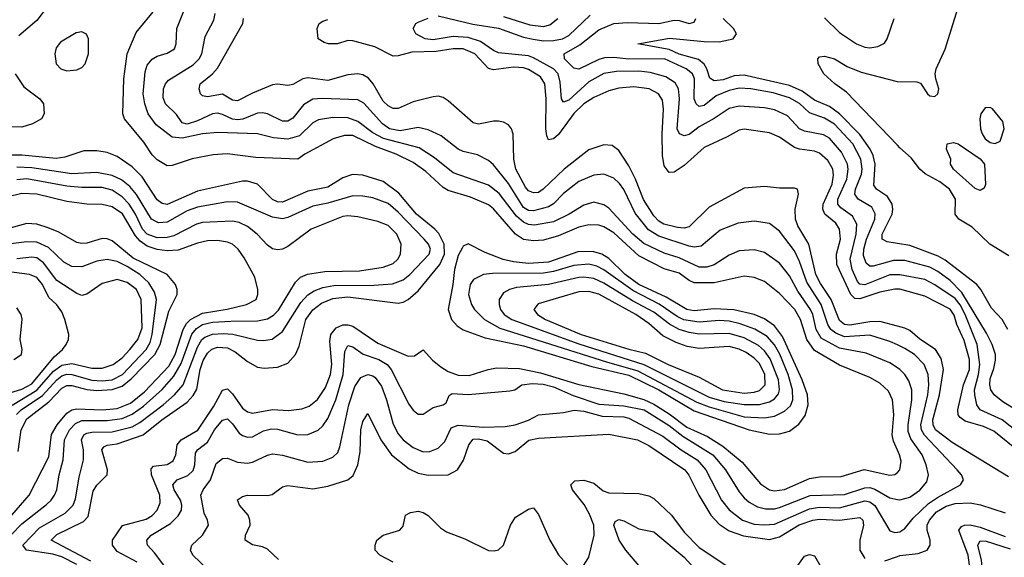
# Model space of a CAD drawing. Header units: inches. Extents: x 884549 to 1028252, y 526810 to 653624.
# Tile 627 of 656: x 976502 to 980426, y 561381 to 563526. Entities that reach past the tile are written whole.
import ezdxf

# ---------------------------------------------------------------- set-up
doc = ezdxf.new("R2010")
doc.units = ezdxf.units.IN
doc.header["$MEASUREMENT"] = 0
doc.layers.add('A9576', color=7, linetype='Continuous')
doc.layers.add('A9586', color=7, linetype='Continuous')

msp = doc.modelspace()

# ---------------------------------------------------------------- linework, layer by layer
at = {"layer": 'A9576', "color": 5}
for points, elevation in [([(976452.7, 563990), (976570, 563983.9), (976750, 563935.9), (976768.2, 563928.2), (976803.1, 563903.1), (976821.3, 563881.3), (976834.5, 563854.5), (976842, 563810), (976836.1, 563770), (976814.9, 563725.1), (976789.7, 563690.3), (976771, 563670), (976743.5, 563650), (976670, 563622), (976636.9, 563603.1), (976616.3, 563583.7), (976570, 563523), (976498.5, 563461.5)], 2380), ([(980000, 561809), (979984.2, 561844.2), (979979.4, 561870), (979986.1, 561950), (979980.8, 562010), (979964.6, 562044.6), (979930, 562076.7), (979890, 562098.5), (979770, 562147.4), (979670, 562205.7), (979638.7, 562250), (979613.4, 562330), (979590.9, 562370), (979530, 562433.9), (979470, 562480.9), (979430, 562497.5), (979390, 562502.2), (979270, 562475.8), (979190, 562476.2), (979170, 562485.3), (979130, 562514.9), (979070, 562532.7), (978970, 562584.1), (978870, 562676.3), (978830, 562699.9), (978810, 562706.7), (978770, 562708), (978730, 562698.5), (978650, 562663.8), (978590, 562646.5), (978550, 562643.2), (978510, 562649.6), (978478, 562670), (978390, 562770.9), (978370, 562787.3), (978298.3, 562818.3), (978210, 562844.5), (978190, 562856.4), (978120.5, 562920.5), (978070, 562956.6), (978003, 562990), (977919.8, 563019.8), (977830, 563064), (977796.2, 563063.8), (977752, 563050), (977638, 562990), (977610, 562968.9), (977443.5, 562976.5), (977328.8, 562991.2), (977273.5, 562986.5), (977189.1, 562970.9), (977110, 562944.7), (977090, 562942.9), (977050, 562966.5), (977030, 562986.5), (976997.3, 563037.3), (976919.2, 563130), (976912.7, 563150), (976917.3, 563290), (976930.4, 563389.6), (976965.9, 563474.1), (977046.8, 563573.2)], 2380), ([(980000, 562137.6), (979970, 562157.5), (979875.9, 562195.9), (979770, 562215.3), (979695.8, 562255.8), (979676, 562290), (979662.9, 562350), (979654.3, 562370), (979603, 562443), (979570, 562504.7), (979530, 562555.3), (979470, 562596.7), (979430, 562608.1), (979370, 562603.8), (979330, 562586.5), (979270, 562547.4), (979241.2, 562538.8), (979210, 562539.1), (979130, 562575.6), (979070, 562595.2), (978990, 562633.2), (978945.6, 562670), (978850, 562773.4), (978830, 562787.9), (978790, 562798.3), (978750, 562785.8), (978691.7, 562750), (978630, 562720.1), (978554.1, 562705.9), (978530, 562708.9), (978510, 562718.8), (978482.6, 562742.6), (978412.6, 562832.6), (978370, 562866.2), (978230, 562914.8), (978155.2, 562975.2), (978094.1, 563014.1), (977952.5, 563052.5), (977910, 563074.7), (977850, 563120.3), (977810, 563134.4), (977750, 563136.3), (977693.2, 563126.8), (977670, 563114.6), (977616.9, 563063.1), (977570.4, 563049.6), (977514.1, 563054.1), (977450, 563070.7), (977290, 563076.1), (977230, 563070.6), (977150, 563052.9), (977110, 563056.9), (977046, 563106), (977014.2, 563150), (977000.5, 563190), (976994.2, 563230), (977001.9, 563318.1), (977010, 563344.2), (977030, 563368.7), (977050, 563380.4), (977090, 563391.8), (977119.3, 563410), (977125, 563430), (977127.9, 563490), (977160.2, 563570)], 2360), ([(980000, 562228.3), (979970, 562242.7), (979890, 562267.1), (979790, 562261.3), (979754.9, 562274.9), (979735.1, 562290), (979722.6, 562310), (979697, 562390), (979638.9, 562478.9), (979610, 562561), (979590, 562603.6), (979530, 562681.7), (979490, 562713), (979430, 562722.7), (979366, 562714), (979294.1, 562685.9), (979217.6, 562622.4), (979190, 562618.5), (979170, 562622.8), (979050, 562663), (979008.1, 562688.1), (978954.4, 562754.4), (978910, 562848.2), (978893, 562873), (978870, 562894), (978830, 562909.4), (978790, 562906.2), (978730, 562879.9), (978670, 562832.7), (978630, 562790.8), (978610, 562779.1), (978550, 562763.7), (978530, 562764.8), (978510, 562776.7), (978450, 562871.8), (978390, 562946.9), (978370, 562964.2), (978327, 562987), (978270, 562999.8), (978250, 563009.1), (978182.1, 563062.1), (978130, 563087.1), (978090, 563095.8), (978017.9, 563082.1), (977976.5, 563090), (977948.3, 563110), (977873.5, 563193.5), (977850, 563206.3), (977707.9, 563212.1), (977670, 563208.2), (977633.5, 563186.5), (977590, 563133.5), (977570, 563121.5), (977550, 563121.2), (977490, 563149.9), (977470, 563154), (977450, 563153.2), (977390.8, 563129.2), (977370, 563126.2), (977350, 563129.4), (977310, 563148.1), (977290, 563152.4), (977270, 563149.9), (977210, 563122.3), (977169.3, 563109.3), (977150, 563114.6), (977127, 563147), (977083.4, 563190), (977074.1, 563214.1), (977075.3, 563250), (977082.8, 563270), (977094.9, 563285.1), (977193.7, 563346.3), (977217.3, 563370), (977228.3, 563390), (977241.4, 563458.6), (977275.9, 563524.1), (977281.6, 563550)], 2340), ([(980000, 562303.6), (979930, 562322.5), (979890, 562320.8), (979810, 562306.8), (979790, 562310.6), (979770, 562326), (979735.8, 562410), (979693.1, 562473.1), (979674.7, 562510), (979647, 562630), (979603.7, 562703.7), (979593.6, 562730), (979593.4, 562770), (979606.4, 562830), (979602, 562850), (979590, 562854.2), (979530, 562853.5), (979470, 562860.9), (979390, 562853.4), (979250, 562778.1), (979170, 562699.9), (979150, 562694.3), (979123.3, 562696.7), (979068.7, 562710), (979050, 562722.1), (979030, 562743.9), (978988.4, 562808.4), (978956.5, 562890), (978930, 562943), (978890, 563004.7), (978863.6, 563023.6), (978830, 563027.3), (978770, 563006.1), (978671.7, 562930), (978588.9, 562850), (978570, 562836.6), (978550, 562834.6), (978530, 562843.1), (978518, 562858), (978479.6, 562930), (978471, 562970), (978468.9, 563068.9), (978462.3, 563090), (978450, 563106.2), (978430, 563117.5), (978410, 563121.7), (978390, 563121.7), (978330, 563109.2), (978310, 563114.7), (978210, 563202.2), (978190, 563214.9), (978170, 563220.6), (978150, 563218.7), (978070, 563197.8), (978010, 563171.5), (977990, 563172.2), (977970, 563182.5), (977950, 563200.8), (977910.2, 563270.2), (977892.5, 563292.5), (977870, 563306.1), (977850, 563309.2), (977810, 563306.1), (977730, 563283.8), (977650, 563293.9), (977630, 563290.5), (977590, 563267.7), (977570, 563263.7), (977530, 563268.6), (977510, 563266.2), (977430, 563233.2), (977370, 563201.5), (977350, 563205.3), (977310, 563228.5), (977250, 563218), (977230, 563222), (977222.6, 563230), (977216.8, 563250), (977221, 563270), (977269.9, 563310.1), (977290, 563333), (977391.7, 563510), (977394.5, 563530)], 2320), ([(980000, 562451.3), (979990, 562451.4), (979930, 562439.3), (979850, 562412.3), (979830, 562414.2), (979814.2, 562430), (979758.2, 562550), (979757.8, 562590), (979773.9, 562650), (979769.9, 562690), (979754.7, 562714.7), (979711.6, 562750), (979702.5, 562770), (979704, 562790), (979739.8, 562870), (979745.7, 562905.7), (979742.5, 562930), (979723.6, 562963.6), (979690, 562993.7), (979670, 563001.7), (979610, 563008.8), (979590, 563015.4), (979530, 563056.6), (979490, 563074.7), (979390, 563089.8), (979370, 563085.4), (979321.9, 563058.1), (979230, 563015.9), (979150, 562944.7), (979110, 562918), (979090, 562915.7), (979070, 562943.5), (979063.9, 562983.9), (979062.6, 563070), (979068.5, 563168.5), (979064.4, 563204.4), (979048.2, 563230), (979011, 563250), (978950, 563257.7), (978890, 563252.6), (978850, 563242.1), (978790, 563216.1), (978750, 563190), (978710, 563151.4), (978650, 563068.3), (978630, 563051), (978610, 563047), (978602.4, 563062.4), (978599, 563090), (978600.7, 563210), (978595.1, 563270), (978577.8, 563297.8), (978530, 563327.5), (978510, 563334), (978470, 563336.8), (978390, 563326.2), (978370.6, 563330.6), (978316, 563390), (978270, 563409.3), (978230, 563409.6), (978161.7, 563398.3), (978064.4, 563395.6), (978010, 563381), (977990, 563380.4), (977917.9, 563417.9), (977830, 563442), (977810, 563443.2), (977769.1, 563429.1), (977733.2, 563430), (977715.1, 563435.1), (977692.2, 563450), (977687.4, 563490), (977696, 563510), (977710, 563519.3), (977730, 563526.2)], 2280), ([(980000, 562507.7), (979970, 562507.8), (979870, 562468.4), (979850, 562470.8), (979841.2, 562481.2), (979819.7, 562530), (979811.7, 562570), (979836, 562670), (979837.9, 562710), (979821.7, 562741.7), (979775.2, 562775.2), (979762.3, 562790), (979762.9, 562810), (979798.3, 562890), (979804.1, 562930), (979800.8, 562950), (979777.8, 562997.8), (979730, 563052.9), (979706.3, 563066.3), (979630, 563081.1), (979610.7, 563090), (979561.7, 563141.7), (979510, 563166.7), (979470, 563174), (979370, 563180.8), (979330, 563171.8), (979270, 563131.1), (979210, 563098.2), (979170, 563067.4), (979150, 563062.3), (979131.1, 563071.1), (979122.3, 563090), (979132.2, 563210), (979128.2, 563250), (979114, 563274), (979077.8, 563297.8), (979014.8, 563314.8), (978970, 563320.3), (978881.1, 563318.9), (978830, 563310.7), (978770, 563278), (978690, 563204.6), (978670, 563196.3), (978660.9, 563210), (978656.5, 563276.5), (978647.6, 563310), (978629.5, 563330), (978550, 563373.4), (978530, 563381.5), (978410, 563393.6), (978390, 563402.7), (978338.8, 563438.8), (978290, 563454.3), (978230, 563458.5), (978150, 563446.1), (978117.4, 563450), (978081.4, 563470), (978069.8, 563490), (978081.4, 563510), (978090, 563515.9), (978130, 563532.1)], 2260), ([(978170, 563541.5), (978307.5, 563507.5), (978410, 563492.4), (978510, 563456.6), (978547.9, 563447.9), (978590, 563442), (978630, 563443.1), (978665, 563450), (978690, 563462.6), (978776.3, 563543.7)], 2260), ([(978430, 563538.7), (978534.6, 563505.4), (978590, 563498.5), (978615.3, 563504.7), (978646.2, 563530)], 2280), ([(980000, 562565.1), (979985.3, 562565.3), (979903.3, 562543.3), (979890, 562542.5), (979875.2, 562555.2), (979865.3, 562585.3), (979866.1, 562610), (979876.7, 562650), (979910.5, 562730), (979912, 562752), (979897.9, 562777.9), (979844.4, 562810), (979830.7, 562830), (979833.8, 562850), (979856.5, 562910), (979859.8, 562930), (979854.2, 562970), (979822, 563030), (979750, 563109), (979710, 563133.4), (979650, 563153.9), (979610, 563190.9), (979570, 563214), (979505.7, 563234.3), (979416.2, 563250), (979370, 563252.6), (979330, 563243.6), (979278.4, 563221.6), (979230, 563184.1), (979210, 563179.9), (979197.6, 563190), (979190.4, 563210), (979191.5, 563290), (979183.8, 563310), (979157.7, 563330), (979072.2, 563370), (978930, 563368.5), (978870, 563374.8), (978833.3, 563373.3), (978810, 563366.9), (978730, 563328.7), (978710, 563332.4), (978673.1, 563370), (978671.5, 563390), (978734.9, 563425.1), (978810, 563484.8), (978869.4, 563510.6), (978924.8, 563515.2), (979050, 563511.2), (979110, 563523.7), (979130, 563523.2), (979170, 563511.1), (979190, 563515.8), (979196.8, 563530)], 2240), ([(980000, 562633.2), (979959.6, 562639.6), (979939.8, 562650), (979939.9, 562670), (979978.9, 562750), (979982.4, 562770), (979979.9, 562790), (979960.4, 562820.4), (979916.8, 562850), (979905.8, 562865.8), (979911.9, 562950), (979904.3, 562984.3), (979892.3, 563010), (979850, 563067.6), (979769, 563150), (979730, 563179.3), (979670, 563204.6), (979620.3, 563240.3), (979570, 563263.7), (979390, 563305), (979350, 563301.8), (979305.6, 563285.6), (979270, 563281.5), (979252.2, 563292.2), (979240.8, 563330), (979230, 563348.9), (979206.9, 563366.9), (979130, 563388.9), (979090, 563407), (978966, 563430), (979091.5, 563451.5), (979230, 563438.3), (979290, 563437), (979345.8, 563450), (979358.5, 563470), (979347.5, 563490), (979305.6, 563530)], 2220), ([(979710, 563532.9), (979770, 563475.2), (979837.7, 563430), (979870, 563416.3), (979890, 563413.2), (979921.6, 563418.4), (979948.2, 563431.8), (979959.9, 563450), (979987.8, 563530)], 2220), ([(980000, 563025.1), (979796.8, 563236.8), (979750.6, 563270), (979707.6, 563310), (979684.5, 563350), (979682.7, 563370), (979690, 563377.3), (979710, 563380.3), (979750, 563369.2), (979799.7, 563339.7), (979856, 563316), (979999.7, 563279.7), (980000, 563279.7)], 2180), ([(976483.4, 563310), (976518.2, 563258.2), (976582.4, 563210), (976596.9, 563190), (976599.1, 563150), (976589.1, 563130.9), (976553.4, 563110), (976510, 563097), (976450, 563098.1)], 2380), ([(976786.1, 561366.1), (976627.7, 561450), (976650, 561472.4), (976755.8, 561524.2), (976775.1, 561544.9), (976795.2, 561644.8), (976810, 561669.5), (976850.6, 561710), (976852.3, 561730), (976828.9, 561810), (976837.7, 561822.3), (976851.2, 561828.8), (976890, 561833.6), (976994.1, 561870), (977068.3, 561930), (977170, 562000.5), (977193.7, 562026.3), (977207.8, 562052.2), (977220.7, 562130), (977232.9, 562167.1), (977250, 562196.3), (977267.8, 562212.2), (977290, 562220.1), (977330, 562216.8), (977361.2, 562201.2), (977410, 562162.1), (977450, 562139.8), (977475.7, 562135.7), (977530, 562139.3), (977570, 562156.3), (977601.3, 562190), (977616.4, 562223.6), (977642.4, 562330), (977670, 562368.8), (977704.9, 562395.1), (977750, 562413.5), (977810, 562419.8), (978010, 562395.7), (978030, 562399.6), (978050, 562410.1), (978090, 562444.7), (978176.8, 562550), (978194.6, 562590), (978194.4, 562630), (978172.4, 562672.4), (978156.4, 562690), (978083.1, 562750), (978013.3, 562833.3), (977950, 562879.8), (977870, 562906.2), (977827.9, 562907.9), (977790, 562895.3), (977730, 562857.6), (977650, 562842.5), (977550, 562798), (977530, 562798.8), (977510, 562808.6), (977450, 562870.2), (977410, 562882), (977390, 562882), (977210, 562841.6), (977090, 562789.2), (977070, 562792.5), (977050, 562807.6), (976990, 562898.7), (976950, 562938.7), (976890, 562980.2), (976850, 562996), (976810, 563002.1), (976757.8, 563002.2), (976682, 562978), (976647.2, 562972.8), (976510, 562985.9), (976450, 562985.6)], 2420), ([(976730, 561352.8), (976670, 561383.2), (976633.7, 561393.7), (976529.4, 561409.4), (976514.9, 561430), (976580.4, 561499.6), (976682.5, 561557.5), (976714.8, 561590), (976724.6, 561615.4), (976738.4, 561701.6), (976756.1, 561770), (976756.3, 561810), (976748.2, 561850), (976756.9, 561870), (976770, 561877.3), (976790, 561880), (976870, 561881.4), (976950, 561902.5), (976980.4, 561919.6), (977073.3, 561990), (977119.2, 562030), (977153.2, 562070), (977210, 562219.3), (977228.2, 562250), (977240.2, 562259.8), (977270, 562271.8), (977314.5, 562274.5), (977351.2, 562271.2), (977450, 562247.8), (977474, 562246), (977507.9, 562252.1), (977550, 562282.5), (977622, 562398), (977650, 562428.4), (977675.3, 562444.7), (977710, 562457.2), (977754.2, 562465.8), (977913.4, 562466.6), (977987.5, 562472.5), (978030, 562488.8), (978057.2, 562510), (978134.5, 562590), (978139.4, 562610), (978131.7, 562630), (978114.6, 562650), (978010, 562758.2), (977970, 562793.1), (977910, 562815), (977870, 562822.3), (977830, 562823.1), (977730, 562793.7), (977670, 562781.4), (977570, 562736.6), (977550, 562732), (977510, 562737.8), (977370, 562797.8), (977330, 562799.3), (977210, 562777.7), (977170, 562763.5), (977090, 562718.6), (977055.5, 562715.5), (977027.7, 562730), (976967.9, 562827.9), (976941.1, 562861.1), (976907.7, 562887.7), (976870, 562904.6), (976810, 562916), (976710, 562911.2), (976550, 562934.9), (976490, 562938)], 2440), ([(976427.7, 561430), (976510, 561515.1), (976608.1, 561591.9), (976628, 561610), (976641, 561630), (976649.5, 561650.5), (976658.8, 561710), (976675.4, 561770), (976680.7, 561850), (976700.7, 561890), (976724.4, 561915.6), (976750, 561926.7), (976850, 561927.3), (976910, 561935.7), (976950, 561952.6), (976995.6, 561984.4), (977069.8, 562050.2), (977116.2, 562103.8), (977145, 562155), (977188.5, 562271.5), (977206, 562294), (977230, 562309.8), (977270, 562318.7), (977343.8, 562323.7), (977450, 562324.2), (977490, 562333.2), (977513, 562347), (977532.9, 562367.1), (977601, 562479), (977621.1, 562498.9), (977648.6, 562511.4), (977718.7, 562521.3), (977855.7, 562524.3), (977950, 562538.4), (977990, 562553.2), (978009.2, 562570), (978019.4, 562590), (978022.3, 562630), (978004.5, 562670), (977970, 562704.4), (977930, 562721.2), (977850, 562739.4), (977810, 562744), (977790, 562740.3), (977663.8, 562690), (977570, 562621.4), (977550, 562610.8), (977530, 562607.8), (977510, 562612.5), (977490, 562626.3), (977448.4, 562670), (977410, 562700.9), (977376.7, 562716.7), (977350, 562721.6), (977230, 562716.3), (977206.4, 562710), (977116.2, 562663.7), (977090, 562657.3), (977050, 562656.1), (977010.6, 562670.6), (976991.2, 562690), (976963.7, 562750), (976937.9, 562790), (976910, 562818.9), (976870, 562846.1), (976830, 562856), (976750, 562856), (976690, 562861.5), (976530, 562890.5), (976490, 562887.5)], 2460), ([(976417.8, 561490), (976539.9, 561630), (976617.7, 561782.3), (976629.1, 561870.9), (976651.6, 561910), (976690, 561955.8), (976710, 561969.8), (976730, 561973.5), (976830.2, 561970.2), (976890, 561974.6), (976944.1, 561995.9), (976998.7, 562041.3), (977096.1, 562143.9), (977121.6, 562190), (977153, 562290), (977166.3, 562313.7), (977182.2, 562330), (977230, 562355.3), (977328.4, 562371.6), (977405.4, 562390), (977444.1, 562410), (977451.4, 562430), (977450.6, 562449.4), (977438.5, 562498.5), (977396.4, 562576.4), (977373.2, 562610), (977350, 562629.9), (977330, 562639.1), (977290, 562645), (977250, 562643.8), (977210, 562634.6), (977134.1, 562605.9), (977090, 562603.4), (977050, 562608.9), (977010, 562622.4), (976981.8, 562641.8), (976963.8, 562663.8), (976911.5, 562751.5), (976870, 562779.6), (976830, 562788.6), (976770, 562789.5), (976690, 562800.5), (976570, 562830), (976510, 562832.4), (976450, 562818.2)], 2480), ([(976495.9, 561804.1), (976508.1, 561890), (976530, 561933.6), (976618.1, 562001.9), (976670, 562056.3), (976690, 562066.1), (976710, 562066.1), (976770, 562050.6), (976810, 562047), (976870, 562050.2), (976910, 562064), (976946.7, 562093.3), (977040.8, 562190), (977062.3, 562230), (977096.3, 562363.7), (977129.1, 562430), (977129.2, 562450), (977122.3, 562470), (977089.2, 562510), (976954.5, 562574.5), (976870, 562643.2), (976850, 562652.2), (976830, 562653.5), (976770, 562634.7), (976750, 562632.8), (976730, 562637.6), (976658.1, 562678.1), (976615.1, 562695.1), (976570, 562709.6), (976530, 562713), (976350, 562663.2)], 2520), ([(976489.5, 561950.5), (976507.9, 561970), (976593.3, 562026.7), (976650, 562090), (976670, 562105.1), (976690, 562111.3), (976710, 562110.7), (976790, 562088), (976830, 562085.5), (976870.1, 562089.9), (976911.9, 562110), (977005.8, 562210), (977021.6, 562238.4), (977030.3, 562269.7), (977046.8, 562410), (977038.7, 562438.7), (977016.7, 562476.7), (976980.7, 562510), (976930, 562541.6), (976890, 562561.4), (976850, 562569.9), (976810, 562562.1), (976750, 562540.6), (976710, 562541), (976678.4, 562558.4), (976616.9, 562616.9), (976570, 562637.8), (976530, 562639.3), (976390, 562622.9)], 2540), ([(976471.3, 561988.7), (976570, 562048.8), (976636.5, 562123.5), (976670, 562147.9), (976710, 562154.2), (976790, 562136.4), (976830, 562135.5), (976874.7, 562150), (976910, 562177.5), (976940.9, 562210), (976972.6, 562250), (976990, 562296.3), (976986.1, 562410), (976967.5, 562450), (976930, 562477.9), (976890, 562489.9), (976830, 562473.2), (976770, 562431.6), (976750, 562425.8), (976730, 562433.1), (976650, 562485.3), (976596.6, 562556.6), (976570, 562575.4), (976550, 562578.5), (976490, 562572.3)], 2560), ([(976462.4, 562037.6), (976510, 562051.6), (976550, 562073.2), (976639.2, 562180.8), (976672.3, 562210), (976687.2, 562230), (976696.1, 562250), (976697.8, 562270), (976682.2, 562330), (976670, 562360.5), (976650, 562388.3), (976618.2, 562418.2), (976592.4, 562470), (976570, 562497.1), (976540.9, 562510), (976407.2, 562527.2)], 2580), ([(976478.4, 562170), (976509.4, 562190), (976512.4, 562210), (976503.7, 562250), (976511.4, 562331.4), (976508.2, 562350), (976490, 562377.1)], 2620), ([(976970, 561361.5), (976890, 561404.1), (976871.9, 561430), (976871.8, 561450), (976911.4, 561508.6), (977006.3, 561533.7), (977030, 561548.3), (977049.4, 561570), (977061.2, 561598.8), (977060.5, 561630), (977027.2, 561710), (977026, 561734), (977034.9, 561745.1), (977090, 561752.3), (977113.3, 561766.7), (977123.9, 561790), (977130, 561830.1), (977146.1, 561850), (977211.9, 561888.1), (977276.3, 561983.7), (977310, 562048.1), (977330, 562052.9), (977350, 562033.7), (977390, 561976.8), (977410, 561961.1), (977430, 561956.8), (977510, 561970.8), (977573.2, 561966.8), (977626.9, 561973.1), (977655.3, 561984.7), (977689.4, 562010.6), (977721.1, 562058.9), (977741.2, 562110), (977746.3, 562150), (977738.3, 562241.7), (977742.6, 562270), (977763.6, 562296.4), (977790, 562308.4), (977810, 562308.8), (977830, 562303.1), (977930, 562235.1), (978050, 562183.4), (978074.9, 562185.1), (978110, 562209.1), (978147.9, 562167.9), (978180.8, 562140.8), (978210, 562123.2), (978250, 562108.4), (978293.7, 562106.3), (978369.2, 562130.8), (978402.8, 562137.2), (978494.1, 562134.1), (978577.3, 562117.3), (978730, 562070.6), (978910, 562033), (978990, 562010.8), (979030, 561991.9), (979090, 561953.7), (979160.6, 561900.6), (979243, 561863), (979305, 561825), (979381.6, 561761.6), (979454.3, 561674.3), (979490, 561651.2), (979510, 561647), (979550, 561652.2), (979650, 561695.7), (979690, 561702.2), (979775.6, 561704.4), (979867.8, 561732.2), (979970, 561708.8), (979990, 561712.4), (980000, 561720)], 2380), ([(977075.9, 561350), (977039.8, 561399.8), (977011.5, 561430), (977008.5, 561450), (977025.4, 561470), (977103.1, 561516.9), (977133.3, 561546.7), (977146.7, 561570), (977148.7, 561590), (977143.3, 561610), (977118.2, 561650), (977112, 561670), (977128.9, 561690), (977172.5, 561707.5), (977192.8, 561727.2), (977199.9, 561750), (977202.9, 561797.1), (977211.1, 561810), (977250, 561840.1), (977278.8, 561890), (977310, 561928.8), (977330, 561933.5), (977350, 561914.4), (977377.3, 561877.3), (977390, 561867), (977410, 561860.3), (977430, 561862.6), (977474, 561886), (977505.6, 561894.4), (977530, 561892.1), (977610.4, 561869.6), (977650, 561871.2), (977690.9, 561889.1), (977710, 561905.8), (977730, 561935.7), (977761.8, 562010), (977791.6, 562110), (977798.1, 562201.9), (977810, 562225.8), (977830, 562221.3), (977871.5, 562191.5), (977933.2, 562170), (977966.9, 562150), (977982.4, 562130), (978052.8, 561992.8), (978070, 561968.1), (978090, 561951.9), (978110, 561951.8), (978150, 561979.2), (978190, 561990.3), (978202.2, 561997.8), (978213.7, 562026.3), (978225.7, 562034.3), (978290, 562030.5), (978454.9, 562045.1), (978475.6, 562050), (978503.6, 562070), (978544.6, 562075.4), (978588.2, 562071.8), (978630, 562061.3), (978707.3, 562027.3), (978810, 561992.4), (978910, 561986.2), (978990.7, 561970), (979090, 561907.5), (979144.7, 561864.7), (979264.2, 561790), (979315, 561730), (979370, 561642.1), (979390, 561618.5), (979410, 561601.6), (979443.1, 561583.1), (979474.4, 561574.4), (979510, 561575), (979530, 561580.1), (979652.3, 561627.7), (979790, 561632.2), (979870, 561659), (979890, 561660.2), (979910, 561653.6), (979970, 561618.1), (980000, 561612.1)], 2360), ([(977250, 561333.7), (977192.6, 561390), (977182.6, 561410), (977188.4, 561430), (977230, 561470.4), (977254.5, 561510), (977251, 561530), (977237.3, 561557.3), (977223.7, 561630), (977232.6, 561650), (977262.6, 561690), (977284.8, 561755.2), (977310, 561775.5), (977330, 561776.8), (977370, 561761.6), (977410, 561757), (977430, 561760.8), (977490, 561788.8), (977510, 561793.8), (977550, 561789.5), (977650, 561761.5), (977710, 561765.3), (977750, 561781.4), (977770, 561799.6), (977778.5, 561821.5), (977814.3, 561990), (977837.1, 562062.9), (977861.6, 562098.4), (977890, 562110.1), (977910, 562105.4), (977918.6, 562098.6), (977943.7, 562063.7), (977964.4, 562010), (977990, 561912.6), (978010, 561873.8), (978030, 561850.7), (978070, 561819.6), (978110, 561802.1), (978136.8, 561803.2), (978170, 561817.1), (978196, 561844), (978222.3, 561897.7), (978250, 561908.2), (978350, 561900.3), (978437.4, 561902.6), (978476.3, 561910), (978530, 561928.8), (978569.9, 561950.1), (978670, 561959), (978711.7, 561968.3), (978750, 561964.8), (978823.9, 561943.9), (978910, 561942.4), (978930, 561936.8), (979065, 561865), (979138.3, 561810), (979202.7, 561770), (979236.2, 561730), (979299.4, 561610), (979330, 561570.7), (979383.5, 561530), (979430, 561513.8), (979470, 561510.6), (979510, 561514.3), (979650, 561574.9), (979690, 561581.4), (979770, 561578.6), (979870, 561606.3), (979890, 561602.9), (979910, 561588.2), (979970, 561486.9), (979990, 561480.2), (980000, 561481.8)], 2340), ([(977533.2, 561373.2), (977490, 561414.3), (977470, 561423.8), (977430, 561431.3), (977400.9, 561450), (977402.3, 561470), (977420.2, 561510), (977419.5, 561530), (977413, 561550), (977377.6, 561590), (977369.9, 561610.1), (977390, 561624.7), (977410.4, 561629.6), (977490, 561628.4), (977507.9, 561632.1), (977550, 561662.4), (977570, 561668.4), (977670, 561654.3), (977730, 561664.8), (977810, 561690.1), (977831.6, 561708.4), (977849.6, 561750.4), (977858.3, 561801.7), (977861.8, 561890), (977870, 561922.6), (977890, 561954.9), (977940.8, 561850), (977984.4, 561790), (978053.9, 561733.9), (978090, 561717.3), (978130, 561708.6), (978209.9, 561710.1), (978247.2, 561730), (978271.4, 561768.6), (978292.4, 561830), (978310, 561852.1), (978330, 561853.6), (978365.5, 561845.5), (978430, 561796.6), (978450, 561794.4), (978476.7, 561803.3), (978530.9, 561849.1), (978570, 561857.2), (978850, 561872.2), (978964.9, 561850), (979010, 561828.1), (979153, 561730), (979168.9, 561708.9), (979208.6, 561630), (979256.3, 561550), (979290, 561514.3), (979330, 561487.2), (979386.8, 561466.8), (979490, 561452.6), (979530, 561463.7), (979609, 561511), (979663.8, 561530), (979690, 561533.6), (979770, 561530), (979850, 561539.9), (979861.9, 561530), (979865.1, 561510), (979850.9, 561450), (979850.6, 561410), (979870, 561377.3)], 2320), ([(978750, 561350.2), (978770, 561382.6), (978792.2, 561470), (978789.9, 561510), (978773, 561553), (978752.1, 561592.1), (978704.8, 561650), (978698.7, 561670), (978714, 561686), (978750, 561689.1), (978790, 561677.3), (978826.9, 561646.9), (978850, 561638.3), (978970, 561636.6), (979010, 561626.1), (979030, 561615.6), (979099.6, 561550), (979150, 561482.4), (979210, 561421), (979324.3, 561344.3)], 2280), ([(977990, 561361.9), (977938, 561390), (977918.3, 561410), (977918.9, 561430), (977926, 561450), (977950, 561470.3), (978017.2, 561490), (978030, 561506), (978039.7, 561550), (978059.4, 561560.6), (978090, 561565.7), (978110, 561560.8), (978130, 561548.1), (978179.1, 561499.1), (978203.5, 561483.5), (978275.8, 561455.8), (978370, 561408.7), (978392.7, 561407.3), (978410, 561411.6), (978429.8, 561430.2), (978458.2, 561510), (978478.6, 561541.4), (978530, 561573.1), (978550, 561578.6), (978570, 561552.9), (978614.6, 561450), (978650, 561390.8), (978690, 561344.8)], 2280), ([(978970, 561349.4), (978917.5, 561410), (978891, 561450), (978869.9, 561510), (978875.5, 561524.5), (978890, 561532.1), (978910, 561526.4), (978970, 561495.5), (979030, 561483.5), (979150, 561382), (979190, 561338.5)], 2260), ([(979556.8, 561283.2), (979630, 561386.7), (979650, 561393.3), (979670, 561388), (979725.8, 561290)], 2280), ([(979950, 561367.3), (980000, 561384.7)], 2320)]:
    msp.add_lwpolyline(points, dxfattribs=dict(at, elevation=elevation))
for points, elevation in [([(976750, 563477.3), (976727.1, 563472.9), (976664.2, 563435.8), (976647.1, 563412.9), (976641.4, 563390), (976647.9, 563350), (976666.5, 563330), (976690, 563322.4), (976730, 563325.3), (976750, 563335.6), (976762.6, 563350), (976776.1, 563390), (976776.2, 563450), (976767.8, 563467.8)], 2420), ([(978290, 562632.1), (978270, 562622.7), (978264.9, 562615.1), (978250, 562584.9), (978234.3, 562530), (978228.5, 562470), (978209.5, 562369.5), (978222.9, 562330), (978245.4, 562305.4), (978270, 562288.7), (978357.3, 562257.3), (978510, 562225.2), (978782, 562142), (978930, 562107.9), (979049.8, 562049.8), (979190, 561966), (979410, 561889.5), (979490, 561873.2), (979530, 561874.1), (979570, 561884.9), (979607.4, 561912.6), (979632.7, 561947.3), (979645, 561990), (979641.4, 562030), (979621.1, 562090), (979541.9, 562261.9), (979510, 562305.3), (979470, 562332.7), (979429.3, 562349.3), (979348.8, 562368.8), (979270, 562372.4), (979190, 562364.4), (979161.1, 562370), (979079.1, 562419.1), (978969.3, 562470), (978915.6, 562510), (978850, 562573.1), (978822, 562590), (978790, 562600.4), (978730, 562600.7), (978610, 562559.1), (978530, 562553.1), (978470, 562559.4), (978429.3, 562569.3), (978357.7, 562597.7)], 2420), ([(978770, 562551.3), (978710, 562545.8), (978630, 562521.6), (978590, 562514.2), (978386.1, 562513.9), (978350.6, 562510), (978310.2, 562490), (978297.1, 562470), (978290.9, 562430), (978302.3, 562390), (978314.8, 562370), (978355.1, 562330), (978415.6, 562295.6), (978840.6, 562160.6), (978965.4, 562125.4), (979200.8, 562000.8), (979250, 561981.4), (979390, 561942), (979470, 561937.5), (979510, 561945.1), (979550, 561963.9), (979573.7, 561986.3), (979583.7, 562010), (979582.8, 562050), (979564.6, 562110), (979531.1, 562191.1), (979510, 562229.5), (979481.8, 562261.8), (979432, 562292), (979373.2, 562313.2), (979330, 562323.1), (979290, 562325.5), (979210, 562320), (979149.2, 562329.2), (979122.4, 562342.4), (979051.3, 562391.3), (978945.1, 562445.1), (978830, 562528), (978802.3, 562542.3)], 2440), ([(978750, 562498.9), (978730, 562496.9), (978610, 562469.9), (978482, 562458), (978453.8, 562450), (978430, 562436.1), (978413.5, 562410), (978412.5, 562390), (978418.4, 562370), (978433.1, 562350), (978463.5, 562330), (978730, 562233.4), (978990, 562150.7), (979250, 562020.7), (979310, 562002.7), (979390, 561990.7), (979450, 561991.3), (979490, 562001.3), (979510, 562013.1), (979526, 562034), (979530.5, 562050), (979526.3, 562090), (979492.7, 562172.7), (979470, 562204.5), (979446.3, 562226.3), (979390, 562256.5), (979330, 562274.6), (979210, 562272), (979170, 562277.9), (979130, 562290.7), (979091.6, 562311.6), (979030, 562358.8), (978944.7, 562404.7), (978830, 562475.3), (978790, 562493.8)], 2460), ([(978770, 562441.8), (978730, 562440.4), (978567.9, 562392.1), (978551.3, 562370), (978565.4, 562350), (978597.8, 562330), (978739.8, 562270), (978930, 562211.4), (978995.8, 562195.8), (979086.6, 562150), (979210, 562099.4), (979303.7, 562050), (979390, 562036.6), (979430, 562039.6), (979450, 562046.7), (979473.1, 562070), (979471.9, 562110), (979450, 562154.1), (979430, 562175.5), (979398, 562198), (979370, 562212), (979330, 562222.4), (979210, 562213.8), (979162.5, 562222.5), (979118.1, 562238.1), (979064.9, 562264.9), (979010, 562313.7), (978957.2, 562350), (978810, 562431.3)], 2480)]:
    msp.add_lwpolyline(points, close=True, dxfattribs=dict(at, elevation=elevation))
at = {"layer": 'A9586', "color": 5}
for points, elevation in [([(980000, 563279.7), (980077.6, 563277.6), (980092.4, 563272.4), (980119.7, 563230), (980130, 563222.2), (980150, 563219.7), (980160.8, 563230), (980165.8, 563250), (980153.7, 563290), (980151.1, 563310), (980154.7, 563330), (980191.2, 563408.8), (980241.6, 563570)], 2180), ([(980443.8, 562583.8), (980368.8, 562630), (980298.1, 562698.1), (980245, 562730), (980230.6, 562750), (980231.7, 562810), (980207.7, 562850), (980170, 562879.5), (980110.5, 562910.5), (980090, 562929.3), (980055.3, 562975.3), (980010, 563014.7), (980000, 563025.1)], 2180), ([(980440.4, 562290), (980417.3, 562330), (980375.1, 562375.1), (980333.2, 562450), (980316.3, 562470), (980190, 562567.2), (980162.1, 562582.1), (980050, 562625.2), (980000, 562633.2)], 2220), ([(980483.5, 561963.5), (980421, 562001), (980385.8, 562030), (980373.2, 562050), (980368.8, 562070), (980370, 562094), (980385.1, 562134.9), (980391.6, 562168.4), (980390.7, 562190), (980378.5, 562230), (980356, 562276), (980257.6, 562437.6), (980210, 562485.5), (980161.5, 562521.5), (980130, 562538.4), (980030, 562564.7), (980000, 562565.1)], 2240), ([(980513.5, 561853.5), (980417.7, 561930), (980329.9, 561970), (980316.6, 561990), (980308.4, 562030), (980307.9, 562050), (980323.4, 562110), (980328.6, 562150), (980318.4, 562230), (980270.5, 562350), (980250, 562388.4), (980230, 562414.3), (980150, 562468.7), (980110, 562489.3), (980010, 562507.7), (980000, 562507.7)], 2260), ([(980490, 561800.1), (980384.6, 561884.6), (980343.1, 561903.1), (980270, 561924), (980250, 561938.5), (980242.4, 561950), (980240.6, 561970), (980263.3, 562070), (980287.1, 562130), (980288.1, 562170), (980266.7, 562246.7), (980237.5, 562310), (980226.7, 562346.7), (980210, 562370.7), (980110, 562422.8), (980010, 562451.1), (980000, 562451.3)], 2280), ([(980442.5, 561702.5), (980219, 561839), (980152.5, 561890), (980142.4, 561910), (980141.9, 561930), (980168.7, 562030), (980183.6, 562130), (980174.2, 562174.2), (980151.7, 562210), (980090, 562251.3), (980050, 562285.6), (980030, 562295.5), (980000, 562303.6)], 2320), ([(980000, 561481.8), (980010, 561483.5), (980030, 561495.8), (980062.6, 561537.4), (980124, 561596), (980159.8, 561620.2), (980252.4, 561670), (980264.2, 561690), (980255.5, 561710), (980239.1, 561730), (980108.4, 561868.4), (980096.1, 561890), (980094.1, 561910), (980121, 562030), (980125.7, 562070), (980123.3, 562110), (980106.8, 562150), (980067.9, 562190), (980030, 562213.9), (980000, 562228.3)], 2340), ([(980000, 561612.1), (980010, 561610.1), (980050, 561621.2), (980090, 561648.7), (980117.1, 561682.9), (980123.7, 561710), (980115, 561750), (980098.3, 561790), (980054.2, 561854.2), (980043.3, 561883.3), (980043.2, 561910), (980058.1, 562010), (980057.5, 562050), (980045.3, 562085.3), (980029.3, 562110), (980010, 562131), (980000, 562137.6)], 2360), ([(980000, 561720), (980010.6, 561730), (980015.1, 561764.9), (980008.5, 561790), (980000, 561809)], 2380), ([(980000, 561384.7), (980010, 561388.1), (980083.6, 561396.4), (980118.4, 561410), (980131.1, 561430), (980130.9, 561450), (980119.1, 561490), (980119.5, 561510), (980127.9, 561530), (980156.5, 561563.5), (980194.2, 561585.8), (980230, 561596.1), (980290, 561598.2), (980331, 561591), (980430, 561559)], 2320), ([(980000, 561248.2), (980030, 561267.2), (980050, 561269.4), (980130, 561252.9), (980219.8, 561260.2), (980250, 561273.8), (980274.5, 561305.5), (980287.8, 561350), (980281.8, 561390), (980245.6, 561490), (980255.7, 561504.3), (980267.8, 561510), (980290, 561510.5), (980330, 561501.5), (980430, 561464.3)], 2280), ([(980000, 561171.7), (980030, 561194.7), (980050, 561197.6), (980137.5, 561157.5), (980176.4, 561116.4), (980213.4, 561093.4), (980290, 561066), (980310, 561067.3), (980325.2, 561094.8), (980316.1, 561210), (980335.2, 561290), (980340.1, 561330), (980335.7, 561370), (980320.9, 561430), (980330, 561447.3), (980353.5, 561446.5), (980450, 561415.6)], 2260)]:
    msp.add_lwpolyline(points, dxfattribs=dict(at, elevation=elevation))
for points, elevation in [([(980370, 563176), (980350, 563173.9), (980332.3, 563150), (980329.1, 563130.9), (980331.1, 563090), (980338.1, 563070), (980350, 563050.1), (980370, 563036), (980390, 563032.6), (980410, 563041.3), (980425.3, 563090), (980420.1, 563120.1), (980379.9, 563170)], 2180), ([(980330, 562844.1), (980310, 562852.9), (980224.5, 562930), (980211.6, 562950), (980212.7, 562970), (980196, 563010), (980199, 563030), (980224.4, 563035.6), (980242.8, 563030), (980330, 562970.9), (980347.2, 562950), (980351.6, 562868.4), (980346.5, 562853.5)], 2160)]:
    msp.add_lwpolyline(points, close=True, dxfattribs=dict(at, elevation=elevation))

doc.saveas('drawing.dxf')
